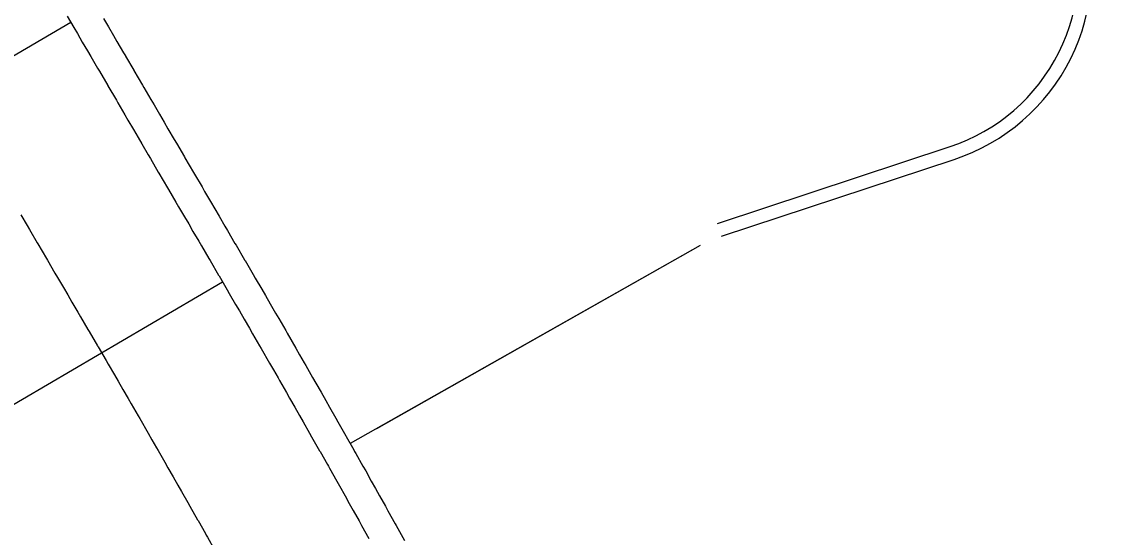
# Model space of a CAD drawing. Extents: x 2145147 to 2158018, y 137519 to 148068.
# Drawn here: x 2150641.6 to 2150696.5, y 142046 to 142071.7 of the extents above; entities that cross this region are included whole.
import ezdxf

# ---------------------------------------------------------------- set-up
doc = ezdxf.new("R2010")
doc.units = 0
for name, color, linetype in [('PR_Joint_Contraction', 7, 'Continuous'), ('PR_Joint_Long', 7, 'Continuous'), ('PR_Parapet', 7, 'Continuous'), ('PR_Phasing_Pavement_6', 7, 'Continuous'), ('PR_Road_Shoulder', 7, 'Continuous')]:
    doc.layers.add(name, color=color, linetype=linetype)

msp = doc.modelspace()

# ---------------------------------------------------------------- linework, layer by layer
at = {"layer": 'PR_Joint_Contraction'}
for p, q in [((2150624.555, 142060.267), (2150644.054, 142071.676)), ((2150624.555, 142060.267), (2150644.054, 142071.676)), ((2150634.657, 142048.799), (2150651.629, 142058.73)), ((2150634.657, 142048.799), (2150651.629, 142058.73))]:
    msp.add_line(p, q, dxfattribs=at)
at = {"layer": 'PR_Joint_Long'}
msp.add_lwpolyline([(2150641.567, 142062.071), (2150641.882, 142061.534), (2150641.992, 142061.345), (2150642.387, 142060.671), (2150642.417, 142060.619), (2150642.842, 142059.893), (2150642.892, 142059.808), (2150643.267, 142059.167), (2150643.397, 142058.945), (2150643.692, 142058.441), (2150643.902, 142058.082), (2150644.117, 142057.714), (2150644.407, 142057.218), (2150644.542, 142056.988), (2150644.912, 142056.355), (2150644.967, 142056.262), (2150645.392, 142055.536), (2150645.408, 142055.507), (2150645.417, 142055.493), (2150645.815, 142054.812), (2150645.919, 142054.633), (2150646.236, 142054.088), (2150646.42, 142053.772), (2150646.657, 142053.364), (2150646.92, 142052.91), (2150647.077, 142052.64), (2150647.419, 142052.048), (2150647.496, 142051.914), (2150647.916, 142051.187), (2150647.916, 142051.186), (2150648.109, 142050.852), (2150648.333, 142050.461), (2150648.412, 142050.323), (2150648.75, 142049.735), (2150648.908, 142049.459), (2150649.166, 142049.007), (2150649.402, 142048.594), (2150649.581, 142048.28), (2150649.894, 142047.728), (2150649.995, 142047.552), (2150650.386, 142046.862), (2150650.408, 142046.823), (2150650.774, 142046.176), (2150650.821, 142046.093), (2150650.876, 142045.996), (2150651.233, 142045.363)], dxfattribs=at)
msp.add_lwpolyline([(2150641.567, 142062.071), (2150641.882, 142061.534), (2150641.992, 142061.345), (2150642.387, 142060.671), (2150642.417, 142060.619), (2150642.842, 142059.893), (2150642.892, 142059.808), (2150643.267, 142059.167), (2150643.397, 142058.945), (2150643.692, 142058.441), (2150643.902, 142058.082), (2150644.117, 142057.714), (2150644.407, 142057.218), (2150644.542, 142056.988), (2150644.912, 142056.355), (2150644.967, 142056.262), (2150645.392, 142055.536), (2150645.408, 142055.507), (2150645.417, 142055.493), (2150645.815, 142054.812), (2150645.919, 142054.633), (2150646.236, 142054.088), (2150646.42, 142053.772), (2150646.657, 142053.364), (2150646.92, 142052.91), (2150647.077, 142052.64), (2150647.419, 142052.048), (2150647.496, 142051.914), (2150647.916, 142051.187), (2150647.916, 142051.186), (2150648.109, 142050.852), (2150648.333, 142050.461), (2150648.412, 142050.323), (2150648.75, 142049.735), (2150648.908, 142049.459), (2150649.166, 142049.007), (2150649.402, 142048.594), (2150649.581, 142048.28), (2150649.894, 142047.728), (2150649.995, 142047.552), (2150650.386, 142046.862), (2150650.408, 142046.823), (2150650.774, 142046.176), (2150650.821, 142046.093), (2150650.876, 142045.996), (2150651.233, 142045.363)], dxfattribs=at)
at = {"layer": 'PR_Parapet'}
msp.add_lwpolyline([(2150645.686, 142071.87), (2150645.932, 142071.449), (2150646.191, 142071.007), (2150646.357, 142070.723), (2150646.696, 142070.144), (2150646.782, 142069.997), (2150646.786, 142069.991), (2150647.201, 142069.281), (2150647.207, 142069.271), (2150647.632, 142068.544), (2150647.706, 142068.418), (2150648.057, 142067.818), (2150648.211, 142067.555), (2150648.482, 142067.092), (2150648.716, 142066.691), (2150648.907, 142066.366), (2150649.221, 142065.828), (2150649.331, 142065.64), (2150649.726, 142064.965), (2150649.756, 142064.913), (2150650.181, 142064.187), (2150650.231, 142064.102), (2150650.606, 142063.461), (2150650.736, 142063.239), (2150651.031, 142062.735), (2150651.241, 142062.376), (2150651.456, 142062.009), (2150651.746, 142061.513), (2150651.881, 142061.283), (2150652.251, 142060.65), (2150652.306, 142060.556), (2150652.731, 142059.83), (2150652.748, 142059.801), (2150652.748, 142059.8), (2150652.756, 142059.787), (2150653.158, 142059.098), (2150653.265, 142058.916), (2150653.585, 142058.366), (2150653.772, 142058.046), (2150654.011, 142057.633), (2150654.278, 142057.174), (2150654.437, 142056.899), (2150654.782, 142056.302), (2150654.861, 142056.165), (2150655.284, 142055.431), (2150655.286, 142055.429), (2150655.48, 142055.091), (2150655.707, 142054.696), (2150655.788, 142054.555), (2150656.129, 142053.96), (2150656.289, 142053.681), (2150656.55, 142053.224), (2150656.788, 142052.806), (2150656.97, 142052.488), (2150657.287, 142051.93), (2150657.389, 142051.751), (2150657.784, 142051.054), (2150657.807, 142051.014), (2150658.177, 142050.36), (2150658.225, 142050.276), (2150658.28, 142050.177), (2150658.641, 142049.537), (2150658.775, 142049.299), (2150659.057, 142048.798), (2150659.269, 142048.42), (2150659.472, 142048.059), (2150659.761, 142047.541), (2150659.886, 142047.319), (2150660.252, 142046.661), (2150660.299, 142046.578), (2150660.711, 142045.838)], dxfattribs=at)
msp.add_lwpolyline([(2150645.686, 142071.87), (2150645.932, 142071.449), (2150646.191, 142071.007), (2150646.357, 142070.723), (2150646.696, 142070.144), (2150646.782, 142069.997), (2150646.786, 142069.991), (2150647.201, 142069.281), (2150647.207, 142069.271), (2150647.632, 142068.544), (2150647.706, 142068.418), (2150648.057, 142067.818), (2150648.211, 142067.555), (2150648.482, 142067.092), (2150648.716, 142066.691), (2150648.907, 142066.366), (2150649.221, 142065.828), (2150649.331, 142065.64), (2150649.726, 142064.965), (2150649.756, 142064.913), (2150650.181, 142064.187), (2150650.231, 142064.102), (2150650.606, 142063.461), (2150650.736, 142063.239), (2150651.031, 142062.735), (2150651.241, 142062.376), (2150651.456, 142062.009), (2150651.746, 142061.513), (2150651.881, 142061.283), (2150652.251, 142060.65), (2150652.306, 142060.556), (2150652.731, 142059.83), (2150652.748, 142059.801), (2150652.748, 142059.8), (2150652.756, 142059.787), (2150653.158, 142059.098), (2150653.265, 142058.916), (2150653.585, 142058.366), (2150653.772, 142058.046), (2150654.011, 142057.633), (2150654.278, 142057.174), (2150654.437, 142056.899), (2150654.782, 142056.302), (2150654.861, 142056.165), (2150655.284, 142055.431), (2150655.286, 142055.429), (2150655.48, 142055.091), (2150655.707, 142054.696), (2150655.788, 142054.555), (2150656.129, 142053.96), (2150656.289, 142053.681), (2150656.55, 142053.224), (2150656.788, 142052.806), (2150656.97, 142052.488), (2150657.287, 142051.93), (2150657.389, 142051.751), (2150657.784, 142051.054), (2150657.807, 142051.014), (2150658.177, 142050.36), (2150658.225, 142050.276), (2150658.28, 142050.177), (2150658.641, 142049.537), (2150658.775, 142049.299), (2150659.057, 142048.798), (2150659.269, 142048.42), (2150659.472, 142048.059), (2150659.761, 142047.541), (2150659.886, 142047.319), (2150660.252, 142046.661), (2150660.299, 142046.578), (2150660.711, 142045.838)], dxfattribs=at)
at = {"layer": 'PR_Phasing_Pavement_6'}
for p, q in [((2150676.326, 142061.638), (2150687.943, 142065.471)), ((2150676.535, 142061.005), (2150688.152, 142064.838)), ((2150675.461, 142060.548), (2150658.001, 142050.671)), ((2150675.461, 142060.548), (2150659.311, 142051.402))]:
    msp.add_line(p, q, dxfattribs=at)
for centre, radius, start, end in [((2149618.967, 141712.092), 1145.916, 0.501492, 56.564348), ((2149618.967, 141712.092), 1173.916, 12.107089, 25.758784), ((2149618.967, 141712.092), 1169.916, 7.998193, 25.758784), ((2150685.019, 142074.335), 9.333, 288.2588, 18.7677), ((2150685.019, 142074.335), 10, 288.2588, 18.7677)]:
    msp.add_arc(centre, radius, start, end, dxfattribs=at)
at = {"layer": 'PR_Road_Shoulder'}
msp.add_lwpolyline([(2150643.88, 142071.972), (2150644.207, 142071.414), (2150644.385, 142071.109), (2150644.632, 142070.688), (2150644.891, 142070.246), (2150645.057, 142069.962), (2150645.396, 142069.383), (2150645.482, 142069.236), (2150645.485, 142069.23), (2150645.901, 142068.52), (2150645.907, 142068.51), (2150646.331, 142067.784), (2150646.406, 142067.657), (2150646.756, 142067.057), (2150646.911, 142066.794), (2150647.181, 142066.331), (2150647.416, 142065.931), (2150647.606, 142065.605), (2150647.921, 142065.067), (2150648.031, 142064.879), (2150648.426, 142064.204), (2150648.456, 142064.153), (2150648.881, 142063.426), (2150648.931, 142063.341), (2150649.306, 142062.7), (2150649.436, 142062.478), (2150649.731, 142061.974), (2150649.941, 142061.615), (2150650.156, 142061.248), (2150650.446, 142060.752), (2150650.581, 142060.522), (2150650.951, 142059.889), (2150651.005, 142059.795), (2150651.43, 142059.069), (2150651.447, 142059.04), (2150651.448, 142059.04), (2150651.456, 142059.026), (2150651.857, 142058.339), (2150651.963, 142058.157), (2150652.283, 142057.608), (2150652.469, 142057.288), (2150652.708, 142056.877), (2150652.974, 142056.419), (2150653.133, 142056.145), (2150653.477, 142055.548), (2150653.556, 142055.412), (2150653.979, 142054.679), (2150653.98, 142054.677), (2150654.174, 142054.34), (2150654.4, 142053.946), (2150654.481, 142053.805), (2150654.821, 142053.212), (2150654.981, 142052.933), (2150655.241, 142052.477), (2150655.48, 142052.06), (2150655.66, 142051.742), (2150655.977, 142051.186), (2150656.079, 142051.007), (2150656.473, 142050.311), (2150656.496, 142050.271), (2150656.865, 142049.618), (2150656.913, 142049.535), (2150656.968, 142049.436), (2150657.328, 142048.798), (2150657.462, 142048.56), (2150657.743, 142048.06), (2150657.955, 142047.683), (2150658.157, 142047.322), (2150658.446, 142046.806), (2150658.57, 142046.584), (2150658.936, 142045.928)], dxfattribs=at)
msp.add_lwpolyline([(2150643.88, 142071.972), (2150644.207, 142071.414), (2150644.385, 142071.109), (2150644.632, 142070.688), (2150644.891, 142070.246), (2150645.057, 142069.962), (2150645.396, 142069.383), (2150645.482, 142069.236), (2150645.485, 142069.23), (2150645.901, 142068.52), (2150645.907, 142068.51), (2150646.331, 142067.784), (2150646.406, 142067.657), (2150646.756, 142067.057), (2150646.911, 142066.794), (2150647.181, 142066.331), (2150647.416, 142065.931), (2150647.606, 142065.605), (2150647.921, 142065.067), (2150648.031, 142064.879), (2150648.426, 142064.204), (2150648.456, 142064.153), (2150648.881, 142063.426), (2150648.931, 142063.341), (2150649.306, 142062.7), (2150649.436, 142062.478), (2150649.731, 142061.974), (2150649.941, 142061.615), (2150650.156, 142061.248), (2150650.446, 142060.752), (2150650.581, 142060.522), (2150650.951, 142059.889), (2150651.005, 142059.795), (2150651.43, 142059.069), (2150651.447, 142059.04), (2150651.448, 142059.04), (2150651.456, 142059.026), (2150651.857, 142058.339), (2150651.963, 142058.157), (2150652.283, 142057.608), (2150652.469, 142057.288), (2150652.708, 142056.877), (2150652.974, 142056.419), (2150653.133, 142056.145), (2150653.477, 142055.548), (2150653.556, 142055.412), (2150653.979, 142054.679), (2150653.98, 142054.677), (2150654.174, 142054.34), (2150654.4, 142053.946), (2150654.481, 142053.805), (2150654.821, 142053.212), (2150654.981, 142052.933), (2150655.241, 142052.477), (2150655.48, 142052.06), (2150655.66, 142051.742), (2150655.977, 142051.186), (2150656.079, 142051.007), (2150656.473, 142050.311), (2150656.496, 142050.271), (2150656.865, 142049.618), (2150656.913, 142049.535), (2150656.968, 142049.436), (2150657.328, 142048.798), (2150657.462, 142048.56), (2150657.743, 142048.06), (2150657.955, 142047.683), (2150658.157, 142047.322), (2150658.446, 142046.806), (2150658.57, 142046.584), (2150658.936, 142045.928)], dxfattribs=at)

doc.saveas('drawing.dxf')
